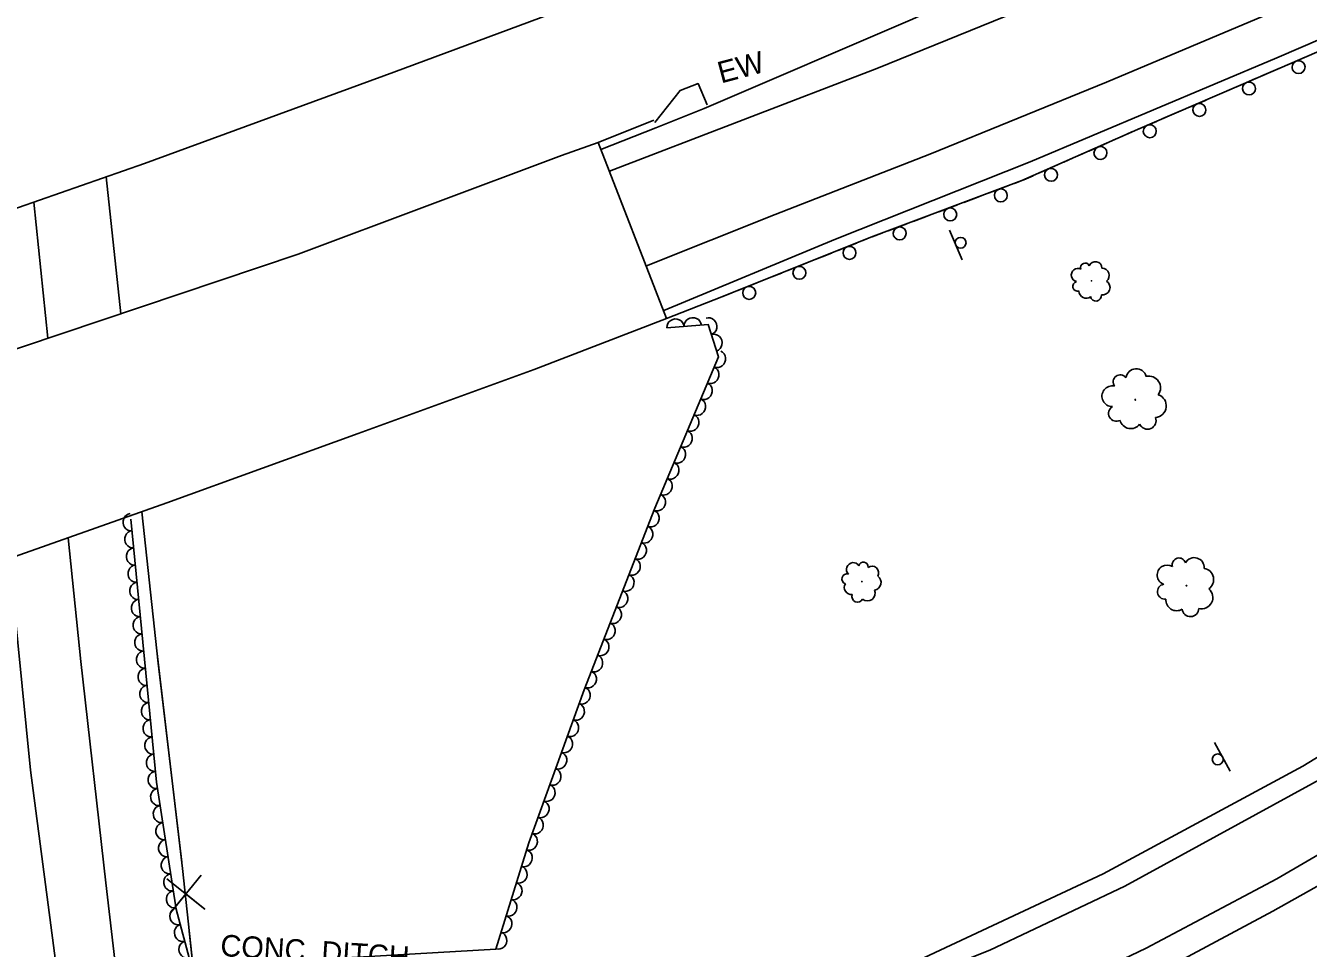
# Model space of a CAD drawing. Extents: x 1722896 to 1754269, y 648279 to 666297.
# Drawn here: x 1740587.2 to 1740884.1, y 649807.1 to 650020.8 of the extents above; entities that cross this region are included whole.
import ezdxf

# ---------------------------------------------------------------- set-up
doc = ezdxf.new("R2010")
doc.units = 0
for name, color, linetype in [('DESIGN - CENTERLINE - Proposed', 7, 'Continuous'), ('DESIGN - CENTERLINE - Proposed Text', 7, 'Continuous'), ('DESIGN - PUBLIC HEARING - Shapes', 7, 'Continuous'), ('DESIGN - SCRATCH - User 1', 7, 'Continuous'), ('SURVEY - CENTERLINE - Preliminary Text', 7, 'Continuous'), ('SURVEY - CONTOURS - Intermediate with optional Text', 7, 'Continuous'), ('SURVEY - VEGETATION - Features with Text', 7, 'Continuous')]:
    doc.layers.add(name, color=color, linetype=linetype)

msp = doc.modelspace()

# ---------------------------------------------------------------- linework, layer by layer
at = {"layer": 'DESIGN - CENTERLINE - Proposed'}
for points in [[(1740692.36, 650064.84), (1740708.63, 650023.48), (1740672.42, 650010.03), (1740614.67, 649988.86), (1740570.82, 649973.59), (1740464.97, 649939.21), (1740406.27, 649921.36), (1740341.06, 649904.11), (1740285.55, 649888.98), (1740220.12, 649872.81), (1740137.46, 649854.48), (1740060.54, 649838.98), (1740007.95, 649829.33), (1739950.68, 649819.7), (1739883.49, 649811.64), (1739807.36, 649799.36)], [(1740732.87, 649998.38), (1740738.67, 650005.8), (1740742.86, 650007.4), (1740744.96, 650002.45)], [(1740719.75, 649993.72), (1740732.63, 649998.93)], [(1740012.93, 649798.24), (1740086.18, 649811.56), (1740141.64, 649822.36), (1740187.41, 649832.26), (1740253.3, 649848.55), (1740322.66, 649866.34), (1740376.63, 649880.8), (1740444.23, 649900.67), (1740515.34, 649922.95), (1740559.06, 649937.25), (1740650.26, 649967.86), (1740711.23, 649990.73), (1740719.75, 649993.72)], [(1740719.75, 649993.72), (1740735.52, 649953.01), (1740704.89, 649941.16), (1740664.19, 649926.33), (1740619.82, 649910.25), (1740569.41, 649892.41), (1740520.97, 649876.49), (1740468.59, 649859.79), (1740418.1, 649844.91), (1740362.45, 649829.32), (1740311.18, 649815.48), (1740252.11, 649801.34)], [(1740735.52, 649953.01), (1740748.34, 649958.01)]]:
    msp.add_lwpolyline(points, dxfattribs=at)
at = {"layer": 'DESIGN - CENTERLINE - Proposed Text'}
for points in [[(1740609.21, 649954.09), (1740605.83, 649985.79)], [(1740609.21, 649954.09), (1740605.83, 649985.79)], [(1740630.82, 649761.4), (1740628.31, 649780.42), (1740623.5, 649825.55), (1740617.52, 649876), (1740614.09, 649908.22)], [(1740617.86, 649873.15), (1740617.52, 649876), (1740614.09, 649908.22)], [(1740623.32, 649827.07), (1740617.86, 649873.15)], [(1740619.83, 649823.18), (1740628.62, 649816.17), (1740624.22, 649819.72), (1740620.67, 649815.32), (1740627.79, 649824.03)], [(1740630.82, 649761.4), (1740628.31, 649780.42), (1740625.05, 649811.06)]]:
    msp.add_lwpolyline(points, dxfattribs=at)
at = {"layer": 'DESIGN - PUBLIC HEARING - Shapes'}
for p, q in [((1740803.97, 649966.58), (1740801.02, 649973.48)), ((1740862.43, 649854.76), (1740865.99, 649848.15))]:
    msp.add_line(p, q, dxfattribs=at)
for centre in [(1740803.62, 649970.53), (1740863.14, 649850.85)]:
    msp.add_circle(centre, 1.25, dxfattribs=at)
at = {"layer": 'DESIGN - SCRATCH - User 1'}
for points in [[(1740748.34, 649958.01), (1740782.87, 649971.79), (1740817.81, 649984.92), (1740844.57, 649996.76), (1740880.91, 650012.43), (1740931.55, 650034.48), (1740967.59, 650050.79), (1741021.7, 650076.41), (1741071.75, 650100.7), (1741110.72, 650120.39)], [(1740879.17, 650011.68), (1740880.91, 650012.43), (1740883.39, 650013.51)], [(1740873.39, 650009.19), (1740875.54, 650010.12)], [(1740875.54, 650010.12), (1740877.7, 650011.05)], [(1740867.69, 650006.73), (1740871.92, 650008.55)], [(1740856.21, 650001.78), (1740860.44, 650003.6)], [(1740861.91, 650004.24), (1740864.06, 650005.17)], [(1740864.06, 650005.17), (1740866.22, 650006.1)], [(1740852.59, 650000.22), (1740854.74, 650001.15)], [(1740844.74, 649996.83), (1740848.96, 649998.65)], [(1740850.43, 649999.29), (1740852.59, 650000.22)], [(1740838.97, 649994.29), (1740841.12, 649995.23)], [(1740841.12, 649995.23), (1740843.27, 649996.19)], [(1740833.3, 649991.78), (1740837.51, 649993.64)], [(1740827.54, 649989.23), (1740829.69, 649990.18)], [(1740829.69, 649990.18), (1740831.84, 649991.13)], [(1740818.26, 649985.12), (1740820.41, 649986.07)], [(1740821.87, 649986.72), (1740826.08, 649988.58)], [(1740810.27, 649982.09), (1740814.57, 649983.71)], [(1740816.07, 649984.27), (1740817.81, 649984.92), (1740818.26, 649985.12)], [(1740804.37, 649979.87), (1740806.57, 649980.7)], [(1740806.57, 649980.7), (1740808.77, 649981.53)], [(1740794.87, 649976.3), (1740797.07, 649977.13)], [(1740798.56, 649977.69), (1740802.87, 649979.31)], [(1740786.86, 649973.29), (1740791.17, 649974.91)], [(1740792.67, 649975.47), (1740794.87, 649976.3)], [(1740780.98, 649971.04), (1740782.87, 649971.79), (1740783.17, 649971.91)], [(1740783.17, 649971.91), (1740785.37, 649972.73)], [(1740771.56, 649967.28), (1740773.74, 649968.15)], [(1740775.22, 649968.74), (1740779.5, 649970.45)], [(1740763.61, 649964.1), (1740767.89, 649965.81)], [(1740769.37, 649966.4), (1740771.56, 649967.28)], [(1740757.76, 649961.77), (1740759.95, 649962.64)], [(1740759.95, 649962.64), (1740762.13, 649963.51)], [(1740752.01, 649959.47), (1740756.28, 649961.18)], [(1740748.34, 649958.01), (1740750.52, 649958.88)]]:
    msp.add_lwpolyline(points, dxfattribs=at)
for centre, start, end in [((1740881.86, 650011.21), 226.7906, 226.7807), ((1740870.38, 650006.26), 226.5903, 226.5805), ((1740858.9, 650001.31), 226.5903, 226.5805), ((1740847.42, 649996.36), 226.5903, 226.5805), ((1740835.99, 649991.33), 227.1226, 227.1128), ((1740824.56, 649986.27), 227.1226, 227.1128), ((1740812.93, 649981.49), 223.8561, 223.8463), ((1740801.22, 649977.09), 223.8561, 223.8463), ((1740789.52, 649972.69), 223.8561, 223.8463), ((1740777.9, 649968.19), 225.027, 225.0171), ((1740766.29, 649963.56), 225.027, 225.0171), ((1740754.68, 649958.92), 225.027, 225.0171)]:
    msp.add_arc(centre, 1.5, start, end, dxfattribs=at)
at = {"layer": 'SURVEY - CENTERLINE - Preliminary Text'}
for points in [[(1741662.03, 650552.37), (1741626.61, 650522.29), (1741574.87, 650479.07), (1741537.48, 650449.26), (1741486.95, 650410.31), (1741437.23, 650373.98), (1741390.34, 650341.66), (1741335.14, 650304.12), (1741281.29, 650270.47), (1741222, 650234.61), (1741164.83, 650201.33), (1741090.04, 650161.35), (1741034.4, 650133.53), (1740968.18, 650101.48), (1740900.38, 650071.21), (1740792.47, 650022.33), (1740744.29, 650001.67), (1740733.04, 649997.15), (1740720.36, 649992.16)], [(1741665.14, 650542.47), (1741617.17, 650501.04), (1741566.66, 650459.43), (1741522.08, 650424.29), (1741466.26, 650381.84), (1741422.92, 650351.29), (1741334.05, 650291.36), (1741270.47, 650251.41), (1741218.14, 650219.89), (1741148.92, 650180.82), (1741080.48, 650144.69), (1741027.9, 650118.81), (1740974.11, 650093.01), (1740914.08, 650065.6), (1740838.27, 650032.9), (1740784.21, 650010.87), (1740722.32, 649987.13)], [(1740730.89, 649965.17), (1740760.72, 649977.09), (1740796.49, 649991.05), (1740837.43, 650007.7), (1740876.59, 650024.27), (1740913.49, 650040.1), (1740960.35, 650061.03), (1741009.78, 650084.1), (1741047.32, 650102.08), (1741098.36, 650127.73), (1741161.24, 650161.19), (1741195.53, 650180.35), (1741239.83, 650206.03), (1741290.72, 650236.83), (1741339.66, 650267.52), (1741399.45, 650307.08), (1741443.55, 650337.2), (1741501.85, 650378.79), (1741547.3, 650414), (1741588.01, 650446.62), (1741634.12, 650484.98), (1741673.55, 650518.76)], [(1741681.77, 650496.29), (1741630.56, 650448.95), (1741583.31, 650406.97), (1741535.47, 650366.03), (1741481.26, 650320.04), (1741431.88, 650278.9), (1741384.03, 650239.41), (1741342.89, 650205.34), (1741298.38, 650167.8), (1741257.64, 650133.94), (1741196.88, 650083.09), (1741145.27, 650040.22), (1741093.61, 649996.98), (1741043.58, 649956.5), (1740994.86, 649917.98), (1740945.66, 649883.16), (1740889.14, 649847.47), (1740841.65, 649821.51), (1740810.41, 649806.63), (1740770.44, 649790.69), (1740731.8, 649777.77), (1740709.97, 649772.14), (1740686.01, 649766.72)], [(1741644.8, 650468.37), (1741608.23, 650434.32), (1741561.24, 650393.32), (1741506.67, 650347.61), (1741453.17, 650303.25), (1741384.76, 650245.58), (1741326.27, 650197.37), (1741254.47, 650137), (1741190.13, 650083.28), (1741124.02, 650028.09), (1741062.08, 649977.19), (1741011.44, 649936.87), (1740961.64, 649900.06), (1740924, 649874.48), (1740882.84, 649849.26), (1740836.63, 649824.34), (1740792.78, 649803.83)], [(1740734.9, 649954.87), (1740774.68, 649971.36), (1740819.7, 649989.29), (1740876.86, 650013.39), (1740933.6, 650037.91), (1741005.09, 650071.43), (1741066.61, 650100.49), (1741125.14, 650129.89), (1741184.73, 650162.2), (1741241.37, 650194.77), (1741309.79, 650236.14), (1741375.03, 650278.16), (1741427.89, 650313.91), (1741491.09, 650359.36), (1741541.56, 650397.18), (1741611.7, 650453.45)], [(1740589.08, 649979.95), (1740592.31, 649948.41)], [(1740687.86, 649751.11), (1740712.3, 649756.95), (1740743.8, 649765.7), (1740768.82, 649773.5), (1740793.82, 649782.97), (1740818.92, 649793.89), (1740846.56, 649807.11), (1740876.84, 649823.19), (1740910.09, 649842.57), (1740948.27, 649866.98), (1740997.19, 649901.29), (1741053.46, 649943.92), (1741055.72, 649940.9), (1741010.81, 649902.52), (1740977.53, 649873.46), (1740941.18, 649840.82), (1740910.93, 649812.7), (1740875.92, 649778.11), (1740841.59, 649741.14), (1740815.62, 649710.98), (1740790.76, 649679.15), (1740767.1, 649646.01), (1740731.51, 649590.69), (1740719.17, 649569.16)], [(1740597.04, 649902.19), (1740599.97, 649873.54), (1740605.75, 649822.28), (1740612.17, 649767.16), (1740613.23, 649758.69)], [(1740583.47, 649897.39), (1740588.31, 649848.36), (1740595.83, 649790.63), (1740600.05, 649757.09)], [(1740689.52, 649741.56), (1740724, 649751.73), (1740756.97, 649762.98), (1740787.17, 649773.3), (1740816.1, 649785.64), (1740847.53, 649800.49), (1740875.94, 649815.69), (1740910.17, 649834.95), (1740928.57, 649846.15), (1740933.12, 649840.57), (1740902.61, 649811.68), (1740866.8, 649775.81), (1740833.36, 649739.09), (1740793.16, 649690.64), (1740763.54, 649651.02), (1740735.66, 649610.82), (1740726.68, 649596.62)]]:
    msp.add_lwpolyline(points, dxfattribs=at)
at = {"layer": 'SURVEY - VEGETATION - Features with Text'}
msp.add_lwpolyline([(1740735.63, 649950.85), (1740745.18, 649951.57), (1740747.56, 649944.1), (1740732.87, 649909.06), (1740716.48, 649866.97), (1740703.66, 649831.53), (1740696.06, 649806.91), (1740638.72, 649803.55), (1740625.37, 649803.73), (1740621.99, 649816.17), (1740617.46, 649845.57), (1740611.53, 649906.48)], dxfattribs=at)
for centre, radius in [((1740833.95, 649961.71), 0.0534), ((1740844.07, 649934.16), 0.0838), ((1740780.76, 649892.03), 0.0542), ((1740855.92, 649891.08), 0.0801)]:
    msp.add_circle(centre, radius, dxfattribs=at)
for centre, radius, start, end in [((1740832.44, 649964.79), 1.05, 23.4579, 202.2036), ((1740834.82, 649964.64), 1.53, 1.3418, 158.1307), ((1740830.78, 649963.03), 1.53, 63.4786, 256.8983), ((1740836.29, 649962.94), 1.74, 310.3945, 87.9188), ((1740830.76, 649960.43), 1.16, 106.0973, 283.4164), ((1740832.67, 649959.33), 1.65, 181.3844, 308.23), ((1740836.48, 649960.16), 1.73, 261.2904, 57.1288), ((1740834.94, 649958.3), 1.28, 191.5433, 6.5435), ((1740844.28, 649938.95), 2.4, 15.3636, 172.1525), ((1740840.59, 649938.27), 1.65, 37.4798, 216.2254), ((1740847.16, 649936.91), 2.74, 324.4164, 101.9406), ((1740838.74, 649934.96), 2.4, 77.5005, 270.9202), ((1740848.51, 649932.75), 2.72, 275.3122, 71.1507), ((1740839.7, 649930.99), 1.82, 120.1191, 297.4383), ((1740843.03, 649930.05), 2.58, 195.4062, 322.2518), ((1740846.88, 649929.34), 2, 205.5651, 20.5654), ((1740854.18, 649895.93), 1.58, 17.0495, 195.7952), ((1740857.7, 649895.3), 2.29, 354.9334, 151.7223), ((1740777.32, 649892.66), 1.18, 73.8281, 251.1472), ((1740778.75, 649894.88), 1.55, 31.2094, 224.6291), ((1740781.13, 649895.5), 1.07, 351.1887, 169.9344), ((1740783.09, 649894.08), 1.55, 329.0726, 125.8615), ((1740851.42, 649893.58), 2.29, 57.0702, 250.4899), ((1740859.6, 649892.52), 2.61, 303.9861, 81.5104), ((1740778.37, 649890.69), 1.67, 149.1152, 275.9608), ((1740783.43, 649891.82), 1.77, 278.1253, 55.6496), ((1740850.94, 649889.7), 1.74, 99.6889, 277.008), ((1740779.76, 649888.56), 1.3, 159.2741, 334.2743), ((1740782.08, 649889.33), 1.76, 229.0212, 24.8596), ((1740853.62, 649887.75), 2.47, 174.976, 301.8216), ((1740859.42, 649888.34), 2.6, 254.882, 50.7204), ((1740856.83, 649885.83), 1.92, 185.1349, 0.1351)]:
    msp.add_arc(centre, radius, start, end, dxfattribs=at)
for centre, major_axis in [((1740741.61, 649951.3), (1.99, 0.15)), ((1740745.31, 649951.18), (0.61, -1.91)), ((1740737.62, 649951), (1.99, 0.15)), ((1740746.52, 649947.37), (0.61, -1.91)), ((1740747.34, 649943.57), (-0.77, -1.84)), ((1740745.79, 649939.88), (-0.77, -1.84)), ((1740744.25, 649936.19), (-0.77, -1.84)), ((1740742.7, 649932.51), (-0.77, -1.84)), ((1740741.15, 649928.82), (-0.77, -1.84)), ((1740739.61, 649925.13), (-0.77, -1.84)), ((1740738.06, 649921.44), (-0.77, -1.84)), ((1740736.51, 649917.75), (-0.77, -1.84)), ((1740734.97, 649914.06), (-0.77, -1.84)), ((1740733.42, 649910.37), (-0.77, -1.84)), ((1740611.59, 649905.8), (-0.19, 1.99)), ((1740731.93, 649906.66), (-0.73, -1.86)), ((1740611.98, 649901.82), (-0.19, 1.99)), ((1740730.48, 649902.93), (-0.73, -1.86)), ((1740612.37, 649897.84), (-0.19, 1.99)), ((1740729.03, 649899.2), (-0.73, -1.86)), ((1740727.58, 649895.48), (-0.73, -1.86)), ((1740612.76, 649893.86), (-0.19, 1.99)), ((1740613.15, 649889.88), (-0.19, 1.99)), ((1740726.13, 649891.75), (-0.73, -1.86)), ((1740613.53, 649885.9), (-0.19, 1.99)), ((1740724.68, 649888.02), (-0.73, -1.86)), ((1740723.23, 649884.29), (-0.73, -1.86)), ((1740613.92, 649881.92), (-0.19, 1.99)), ((1740721.77, 649880.57), (-0.73, -1.86)), ((1740614.31, 649877.94), (-0.19, 1.99)), ((1740614.7, 649873.95), (-0.19, 1.99)), ((1740720.32, 649876.84), (-0.73, -1.86)), ((1740718.87, 649873.11), (-0.73, -1.86)), ((1740615.08, 649869.97), (-0.19, 1.99)), ((1740717.42, 649869.38), (-0.73, -1.86)), ((1740615.47, 649865.99), (-0.19, 1.99)), ((1740716, 649865.64), (-0.68, -1.88)), ((1740615.86, 649862.01), (-0.19, 1.99)), ((1740714.64, 649861.88), (-0.68, -1.88)), ((1740616.25, 649858.03), (-0.19, 1.99)), ((1740713.28, 649858.12), (-0.68, -1.88)), ((1740616.64, 649854.05), (-0.19, 1.99)), ((1740711.92, 649854.36), (-0.68, -1.88)), ((1740710.56, 649850.6), (-0.68, -1.88)), ((1740617.02, 649850.07), (-0.19, 1.99)), ((1740617.41, 649846.09), (-0.19, 1.99)), ((1740709.2, 649846.84), (-0.68, -1.88)), ((1740617.99, 649842.13), (-0.3, 1.98)), ((1740707.84, 649843.08), (-0.68, -1.88)), ((1740706.47, 649839.32), (-0.68, -1.88)), ((1740618.6, 649838.18), (-0.3, 1.98)), ((1740705.11, 649835.55), (-0.68, -1.88)), ((1740619.21, 649834.22), (-0.3, 1.98)), ((1740619.82, 649830.27), (-0.3, 1.98)), ((1740703.75, 649831.79), (-0.68, -1.88)), ((1740702.56, 649827.97), (-0.59, -1.91)), ((1740620.43, 649826.32), (-0.3, 1.98)), ((1740701.38, 649824.15), (-0.59, -1.91)), ((1740621.03, 649822.36), (-0.3, 1.98)), ((1740621.64, 649818.41), (-0.3, 1.98)), ((1740700.2, 649820.33), (-0.59, -1.91)), ((1740699.02, 649816.51), (-0.59, -1.91)), ((1740622.44, 649814.5), (-0.52, 1.93)), ((1740697.85, 649812.69), (-0.59, -1.91)), ((1740623.49, 649810.64), (-0.52, 1.93)), ((1740696.67, 649808.86), (-0.59, -1.91)), ((1740624.54, 649806.78), (-0.52, 1.93))]:
    msp.add_ellipse(centre, major_axis=major_axis, ratio=0.940188, start_param=0, end_param=3.141593, dxfattribs=at)

# ---------------------------------------------------------------- texts
at = {"layer": 'SURVEY - CONTOURS - Intermediate with optional Text'}
for s, rotation, p in [('EW', 14.8706, (1740748.15, 650007.41)), ('CONC. DITCH', 356.3081, (1740632.14, 649805.32))]:
    msp.add_text(s, height=5, rotation=rotation, dxfattribs=at).set_placement(p)

doc.saveas('drawing.dxf')
